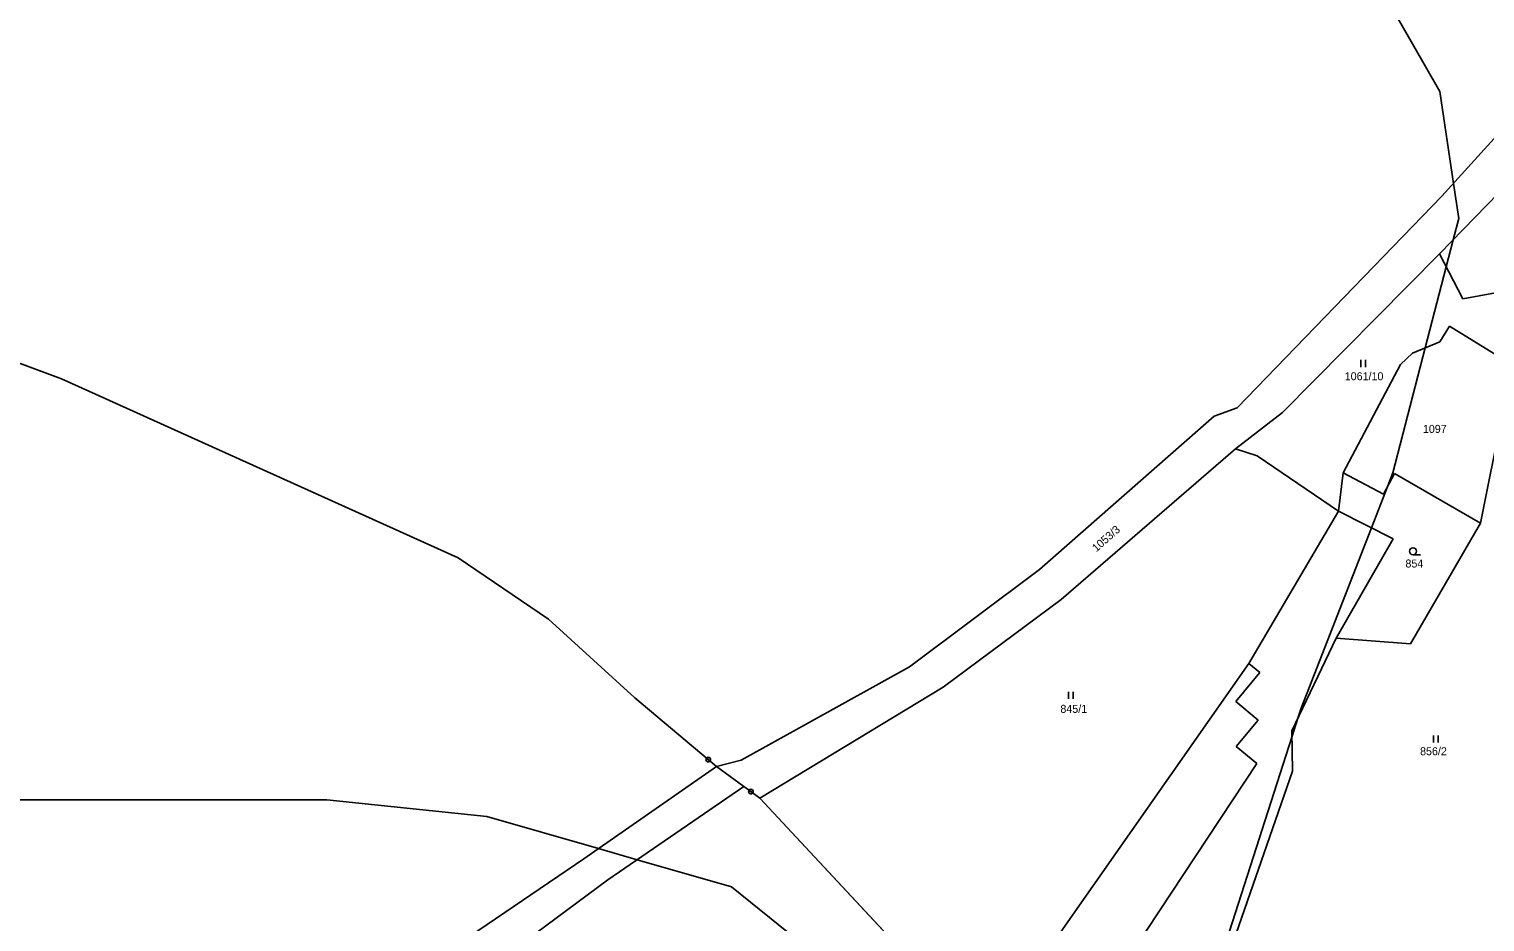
# Model space of a CAD drawing. Extents: x -547623 to -538651, y -1096714 to -1086522.
# Drawn here: x -543092.7 to -542783.5, y -1093651.9 to -1093462.3 of the extents above; entities that cross this region are included whole.
import ezdxf

# ---------------------------------------------------------------- set-up
doc = ezdxf.new("R2010")
doc.units = 0
for name, color, linetype in [('Vrstva 1', 7, 'Continuous'), ('Vrstva 25', 7, 'Continuous'), ('Vrstva 41', 7, 'Continuous'), ('Vrstva 52', 7, 'Continuous'), ('Vrstva 83', 7, 'Continuous'), ('Vrstva 86', 7, 'Continuous')]:
    doc.layers.add(name, color=color, linetype=linetype)

msp = doc.modelspace()

# ---------------------------------------------------------------- linework, layer by layer
at = {"layer": 'Vrstva 1'}
for points in [[(-542792.59, -1093497.79), (-542755.17, -1093456.45)], [(-542747.89, -1093463.57), (-542793.09, -1093510.04)], [(-542836.1, -1093542.74), (-542792.59, -1093497.79)], [(-542793.09, -1093510.04), (-542826.43, -1093543.72)], [(-542793.09, -1093510.04), (-542788.17, -1093519.6)], [(-542788.17, -1093519.6), (-542770.82, -1093516.4)], [(-542791, -1093525.37), (-542793.06, -1093528.72)], [(-542774.52, -1093535.47), (-542791, -1093525.37)], [(-542798.87, -1093531.13), (-542793.06, -1093528.72)], [(-542813.59, -1093556.51), (-542801.42, -1093533.54)], [(-542801.42, -1093533.54), (-542798.87, -1093531.13)], [(-542840.96, -1093544.46), (-542836.1, -1093542.74)], [(-542878.07, -1093577.06), (-542840.96, -1093544.46)], [(-542826.43, -1093543.72), (-542836.44, -1093551.4)], [(-542784.37, -1093567.2), (-542779.69, -1093543.91)], [(-542873.46, -1093583.43), (-542836.44, -1093551.4)], [(-542836.44, -1093551.4), (-542831.87, -1093552.92)], [(-542831.87, -1093552.92), (-542814.59, -1093564.66)], [(-542814.59, -1093564.66), (-542813.59, -1093556.51)], [(-542805.02, -1093561.05), (-542813.59, -1093556.51)], [(-542805.02, -1093561.05), (-542802.69, -1093556.65)], [(-542784.37, -1093567.2), (-542802.69, -1093556.65)], [(-542833.61, -1093597), (-542814.59, -1093564.66)], [(-542814.59, -1093564.66), (-542802.96, -1093570.53)], [(-542799.25, -1093592.82), (-542784.37, -1093567.2)], [(-542802.96, -1093570.53), (-542815.09, -1093591.65)], [(-542905.67, -1093597.73), (-542878.07, -1093577.06)], [(-542898.56, -1093602.06), (-542873.46, -1093583.43)], [(-542815.09, -1093591.65), (-542824.5, -1093611.31)], [(-542815.09, -1093591.65), (-542799.25, -1093592.82)], [(-542941.45, -1093617.6), (-542905.67, -1093597.73)], [(-542891.64, -1093679.82), (-542833.61, -1093597)], [(-542831.26, -1093598.96), (-542836.36, -1093605.07)], [(-542833.61, -1093597), (-542831.26, -1093598.96)], [(-542937.48, -1093625.65), (-542898.56, -1093602.06)], [(-542836.36, -1093605.07), (-542831.61, -1093609.04)], [(-542836.28, -1093614.63), (-542831.61, -1093609.04)], [(-542824.5, -1093611.31), (-542824.34, -1093619.91)], [(-542946.72, -1093618.91), (-542941.45, -1093617.6)], [(-542836.28, -1093614.63), (-542831.92, -1093618.27)], [(-542946.72, -1093618.91), (-542974.88, -1093638.52)], [(-542863.04, -1093665.46), (-542831.92, -1093618.27)], [(-542824.34, -1093619.91), (-542839.36, -1093663.17)], [(-542969.79, -1093643), (-542940.88, -1093623.17)], [(-542974.88, -1093638.52), (-543046.02, -1093686.84)], [(-543007.1, -1093670.65), (-542969.79, -1093643)]]:
    msp.add_lwpolyline(points, dxfattribs=at)
at = {"layer": 'Vrstva 25'}
for p, q in [((-542809.83, -1093534.05), (-542809.83, -1093532.55)), ((-542808.83, -1093534.05), (-542808.83, -1093532.55)), ((-542798.73, -1093573.94), (-542797.13, -1093573.94)), ((-542871.91, -1093604.57), (-542871.91, -1093603.07)), ((-542870.91, -1093604.57), (-542870.91, -1093603.07)), ((-542794.36, -1093613.83), (-542794.36, -1093612.33)), ((-542793.36, -1093613.83), (-542793.36, -1093612.33))]:
    msp.add_line(p, q, dxfattribs=at)
msp.add_circle((-542798.73, -1093573.19), 0.75, dxfattribs=at)
at = {"layer": 'Vrstva 41'}
for p, q in [((-543085.83, -1093536.57), (-543116.15, -1093525.3)), ((-543085.83, -1093536.57), (-543116.15, -1093525.3)), ((-543001.56, -1093574.59), (-543085.83, -1093536.57)), ((-543001.56, -1093574.59), (-543085.83, -1093536.57)), ((-542896.58, -1093669.52), (-542937.48, -1093625.65)), ((-542896.58, -1093669.52), (-542937.48, -1093625.65))]:
    msp.add_line(p, q, dxfattribs=at)
for points in [[(-542982.38, -1093587.64), (-543001.56, -1093574.59)], [(-542982.38, -1093587.64), (-543001.56, -1093574.59)], [(-542964.05, -1093604.32), (-542982.38, -1093587.64)], [(-542964.05, -1093604.32), (-542982.38, -1093587.64)], [(-542948.46, -1093617.45), (-542964.05, -1093604.32)], [(-542948.46, -1093617.45), (-542964.05, -1093604.32)], [(-542946.72, -1093618.91), (-542948.46, -1093617.45)], [(-542946.72, -1093618.91), (-542948.46, -1093617.45)], [(-542940.88, -1093623.17), (-542946.72, -1093618.91)], [(-542940.88, -1093623.17), (-542946.72, -1093618.91)], [(-542939.4, -1093624.25), (-542940.88, -1093623.17)], [(-542939.4, -1093624.25), (-542940.88, -1093623.17)], [(-542937.48, -1093625.65), (-542939.4, -1093624.25)], [(-542937.48, -1093625.65), (-542939.4, -1093624.25)]]:
    msp.add_lwpolyline(points, dxfattribs=at)
at = {"layer": 'Vrstva 52'}
for points in [[(-542851.99, -1093718.78), (-542845.81, -1093683.74), (-542844, -1093673.5), (-542824.47, -1093612.65), (-542823.11, -1093608.42), (-542822.5, -1093606.5), (-542807.57, -1093568.21), (-542804.09, -1093559.29), (-542803, -1093556.5), (-542796.13, -1093529.99), (-542791.67, -1093512.8), (-542790.18, -1093507.05), (-542789, -1093502.5), (-542790.1, -1093495.04), (-542793, -1093475.5), (-542824, -1093421.5)], [(-542851.99, -1093718.78), (-542874.46, -1093682.77), (-542894.27, -1093703.83), (-542898.58, -1093714.46), (-542908.6, -1093731.26), (-542943.92, -1093754.77), (-542953.26, -1093758.14), (-542960.72, -1093756.84), (-542969.23, -1093754.61), (-542970.77, -1093754.21), (-542916.77, -1093717.18), (-542891.64, -1093679.82), (-542896.58, -1093669.52), (-542937.48, -1093625.65), (-542939.4, -1093624.25), (-542940.88, -1093623.17), (-542946.72, -1093618.91), (-542948.46, -1093617.45), (-542964.05, -1093604.32), (-542982.38, -1093587.64), (-543001.56, -1093574.59), (-543085.83, -1093536.57), (-543116.15, -1093525.3)], [(-543116.15, -1093525.3), (-543085.83, -1093536.57), (-543001.56, -1093574.59), (-542982.38, -1093587.64), (-542964.05, -1093604.32), (-542948.46, -1093617.45), (-542946.72, -1093618.91), (-542940.88, -1093623.17), (-542939.4, -1093624.25), (-542937.48, -1093625.65)], [(-542999, -1093745), (-542984.5, -1093740.5), (-542956, -1093726.5), (-542934.5, -1093710), (-542918, -1093690.5), (-542915.5, -1093677), (-542925.5, -1093659), (-542943.5, -1093644.5), (-542963.55, -1093638.72), (-542971.76, -1093636.35), (-542995.5, -1093629.5), (-543029.5, -1093626), (-543107, -1093626)], [(-542937.48, -1093625.65), (-542896.58, -1093669.52), (-542891.64, -1093679.82), (-542916.77, -1093717.18), (-542970.77, -1093754.21), (-542969.23, -1093754.61), (-542960.72, -1093756.84), (-542953.26, -1093758.14), (-542943.92, -1093754.77), (-542908.6, -1093731.26), (-542898.58, -1093714.46), (-542894.27, -1093703.83), (-542874.46, -1093682.77), (-542851.99, -1093718.78)]]:
    msp.add_lwpolyline(points, dxfattribs=at)
at = {"layer": 'Vrstva 83'}
for centre, radius in [((-542948.46, -1093617.45), 0.5), ((-542948.46, -1093617.45), 0.1), ((-542939.4, -1093624.25), 0.5), ((-542939.4, -1093624.25), 0.1)]:
    msp.add_circle(centre, radius, dxfattribs=at)

# ---------------------------------------------------------------- texts
at = {"layer": 'Vrstva 86'}
for s, p in [('1061/10', (-542813.24, -1093536.86)), ('1097', (-542796.63, -1093548.04)), ('854', (-542800.34, -1093576.64)), ('845/1', (-542873.65, -1093607.52)), ('856/2', (-542797.23, -1093616.52))]:
    msp.add_text(s, height=1.7, dxfattribs=at).set_placement(p)
msp.add_text('1053/3', height=1.7, rotation=41.503, dxfattribs=at).set_placement((-542866, -1093573.42))

doc.saveas('drawing.dxf')
